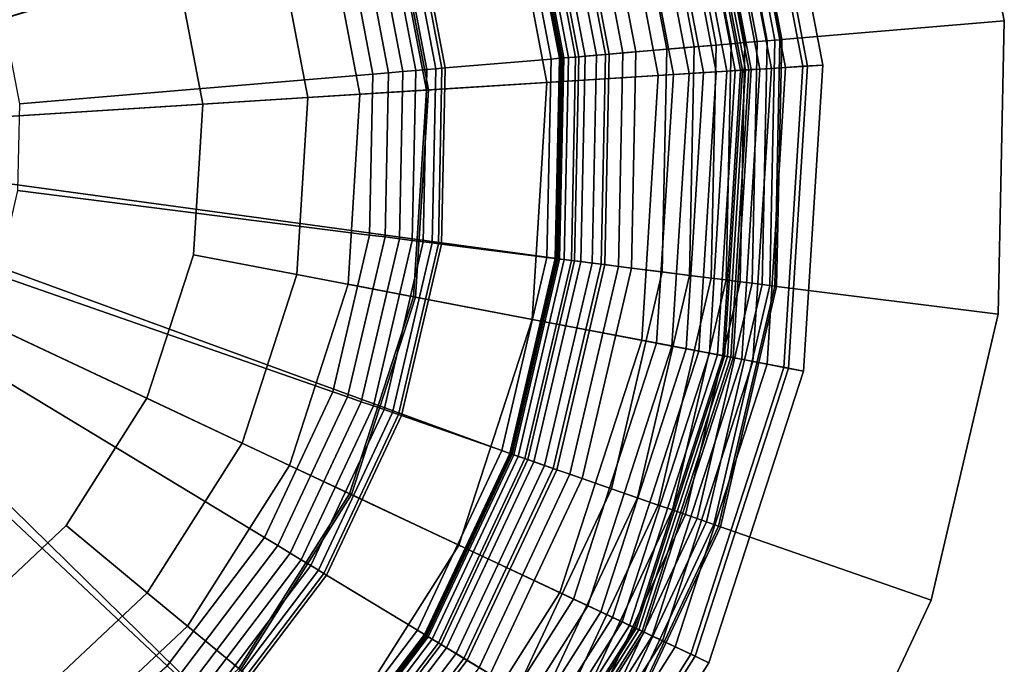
# Model space of a CAD drawing. Extents: x -43.1 to 43.1, y -41.3 to 41.3.
# Tile 634 of 656: x 26.9 to 27.9, y 20 to 20.6. Entities that reach past the tile are written whole.
import ezdxf

# ---------------------------------------------------------------- set-up
doc = ezdxf.new("R2010")
doc.units = 0
for name, color, linetype in [('LAMP', 7, 'CONTINUOUS'), ('LAMP_SUPPORT', 18, 'CONTINUOUS'), ('METAL_BASE', 254, 'CONTINUOUS')]:
    doc.layers.add(name, color=color, linetype=linetype)

msp = doc.modelspace()

# ---------------------------------------------------------------- linework, layer by layer
at = {"layer": 'LAMP'}
for points in [[(26.8422, 21.1687, 22.1433), (26.6657, 21.2386, 22.1433), (26.4775, 20.5049, 22.1433), (26.9958, 21.0572, 22.1433)], [(26.9958, 21.0572, 22.1433), (26.4775, 20.5049, 22.1433), (27.1169, 20.9109, 22.1433)], [(26.8882, 20.9425, 25.2735), (26.9842, 20.8266, 25.2735), (26.4775, 20.5049, 25.2735)], [(27.1978, 20.7392, 22.1433), (27.1169, 20.9109, 22.1433), (26.4775, 20.5049, 22.1433), (27.2334, 20.5527, 22.1433)], [(27.6234, 20.8776, 24.7579), (27.6801, 20.5809, 24.7579), (27.6216, 20.5772, 24.8806), (27.5676, 20.8594, 24.8806)], [(27.6025, 20.8708, 24.0998), (27.6582, 20.5795, 24.0998), (27.6753, 20.5806, 24.3843), (27.6188, 20.8761, 24.3843)], [(27.6188, 20.8761, 24.3843), (27.6753, 20.5806, 24.3843), (27.6953, 20.5819, 24.6401), (27.6379, 20.8823, 24.6401)], [(27.6379, 20.8823, 24.6401), (27.6953, 20.5819, 24.6401), (27.6801, 20.5809, 24.7579), (27.6234, 20.8776, 24.7579)], [(27.5781, 20.8629, 23.4966), (27.6326, 20.5779, 23.4966), (27.644, 20.5786, 23.7996), (27.589, 20.8664, 23.7996)], [(27.589, 20.8664, 23.7996), (27.644, 20.5786, 23.7996), (27.6582, 20.5795, 24.0998), (27.6025, 20.8708, 24.0998)], [(27.5676, 20.8594, 24.8806), (27.6216, 20.5772, 24.8806), (27.5311, 20.5715, 24.9998), (27.4815, 20.8314, 24.9998)], [(27.5468, 20.8527, 22.6586), (27.5997, 20.5758, 22.6586), (27.6079, 20.5763, 22.6707), (27.5546, 20.8552, 22.6707)], [(27.5546, 20.8552, 22.6707), (27.6079, 20.5763, 22.6707), (27.6132, 20.5767, 22.6845), (27.5597, 20.8568, 22.6845)], [(27.5597, 20.8568, 22.6845), (27.6132, 20.5767, 22.6845), (27.6151, 20.5768, 22.6997), (27.5615, 20.8574, 22.6997)], [(27.5615, 20.8574, 22.6997), (27.6151, 20.5768, 22.6997), (27.6182, 20.577, 22.9337), (27.5644, 20.8584, 22.9337)], [(27.5644, 20.8584, 22.9337), (27.6182, 20.577, 22.9337), (27.624, 20.5774, 23.2036), (27.5699, 20.8602, 23.2036)], [(27.5699, 20.8602, 23.2036), (27.624, 20.5774, 23.2036), (27.6326, 20.5779, 23.4966), (27.5781, 20.8629, 23.4966)], [(27.5107, 20.8409, 22.6365), (27.5618, 20.5734, 22.6365), (27.5762, 20.5743, 22.6411), (27.5244, 20.8454, 22.6411)], [(27.5244, 20.8454, 22.6411), (27.5762, 20.5743, 22.6411), (27.589, 20.5751, 22.6486), (27.5366, 20.8494, 22.6486)], [(27.5366, 20.8494, 22.6486), (27.589, 20.5751, 22.6486), (27.5997, 20.5758, 22.6586), (27.5468, 20.8527, 22.6586)], [(27.263, 20.7604, 22.6428), (27.3018, 20.557, 22.6428), (27.5462, 20.5724, 22.6352), (27.4959, 20.8361, 22.6352)], [(27.4959, 20.8361, 22.6352), (27.5462, 20.5724, 22.6352), (27.5618, 20.5734, 22.6365), (27.5107, 20.8409, 22.6365)], [(27.0483, 20.6905, 25.2735), (27.0765, 20.5428, 25.2735), (26.4775, 20.5049, 25.2735), (26.9842, 20.8266, 25.2735)], [(27.4815, 20.8314, 24.9998), (27.5311, 20.5715, 24.9998), (27.42, 20.5645, 25.107), (27.3756, 20.797, 25.107)], [(27.3756, 20.797, 25.107), (27.42, 20.5645, 25.107), (27.2997, 20.5569, 25.1939), (27.2609, 20.7597, 25.1939)], [(27.2609, 20.7597, 25.1939), (27.2997, 20.5569, 25.1939), (27.1814, 20.5494, 25.2522), (27.1482, 20.723, 25.2522)], [(27.1978, 20.7392, 22.1433), (27.2334, 20.5527, 22.1433), (27.3018, 20.557, 22.6428), (27.263, 20.7604, 22.6428)], [(27.1482, 20.723, 25.2522), (27.1814, 20.5494, 25.2522), (27.0765, 20.5428, 25.2735), (27.0483, 20.6905, 25.2735)], [(27.6801, 20.5809, 24.7579), (27.6612, 20.2794, 24.7579), (27.6036, 20.2904, 24.8806), (27.6216, 20.5772, 24.8806)], [(27.644, 20.5786, 23.7996), (27.6256, 20.2862, 23.7996), (27.6397, 20.2835, 24.0998), (27.6582, 20.5795, 24.0998)], [(27.6582, 20.5795, 24.0998), (27.6397, 20.2835, 24.0998), (27.6565, 20.2803, 24.3843), (27.6753, 20.5806, 24.3843)], [(27.6753, 20.5806, 24.3843), (27.6565, 20.2803, 24.3843), (27.6762, 20.2766, 24.6401), (27.6953, 20.5819, 24.6401)], [(27.6953, 20.5819, 24.6401), (27.6762, 20.2766, 24.6401), (27.6612, 20.2794, 24.7579), (27.6801, 20.5809, 24.7579)], [(27.3018, 20.557, 22.6428), (27.2889, 20.3504, 22.6428), (27.5295, 20.3045, 22.6352), (27.5462, 20.5724, 22.6352)], [(27.5311, 20.5715, 24.9998), (27.5146, 20.3074, 24.9998), (27.4052, 20.3282, 25.107), (27.42, 20.5645, 25.107)], [(27.6216, 20.5772, 24.8806), (27.6036, 20.2904, 24.8806), (27.5146, 20.3074, 24.9998), (27.5311, 20.5715, 24.9998)], [(27.5462, 20.5724, 22.6352), (27.5295, 20.3045, 22.6352), (27.5448, 20.3016, 22.6365), (27.5618, 20.5734, 22.6365)], [(27.5618, 20.5734, 22.6365), (27.5448, 20.3016, 22.6365), (27.559, 20.2989, 22.6411), (27.5762, 20.5743, 22.6411)], [(27.5762, 20.5743, 22.6411), (27.559, 20.2989, 22.6411), (27.5715, 20.2965, 22.6486), (27.589, 20.5751, 22.6486)], [(27.589, 20.5751, 22.6486), (27.5715, 20.2965, 22.6486), (27.5821, 20.2945, 22.6586), (27.5997, 20.5758, 22.6586)], [(27.5997, 20.5758, 22.6586), (27.5821, 20.2945, 22.6586), (27.5901, 20.293, 22.6707), (27.6079, 20.5763, 22.6707)], [(27.6079, 20.5763, 22.6707), (27.5901, 20.293, 22.6707), (27.5954, 20.292, 22.6845), (27.6132, 20.5767, 22.6845)], [(27.6132, 20.5767, 22.6845), (27.5954, 20.292, 22.6845), (27.5973, 20.2916, 22.6997), (27.6151, 20.5768, 22.6997)], [(27.6151, 20.5768, 22.6997), (27.5973, 20.2916, 22.6997), (27.6003, 20.2911, 22.9337), (27.6182, 20.577, 22.9337)], [(27.6182, 20.577, 22.9337), (27.6003, 20.2911, 22.9337), (27.606, 20.29, 23.2036), (27.624, 20.5774, 23.2036)], [(27.624, 20.5774, 23.2036), (27.606, 20.29, 23.2036), (27.6144, 20.2884, 23.4966), (27.6326, 20.5779, 23.4966)], [(27.6326, 20.5779, 23.4966), (27.6144, 20.2884, 23.4966), (27.6256, 20.2862, 23.7996), (27.644, 20.5786, 23.7996)], [(27.42, 20.5645, 25.107), (27.4052, 20.3282, 25.107), (27.2868, 20.3508, 25.1939), (27.2997, 20.5569, 25.1939)], [(27.2216, 20.3632, 22.1433), (27.2334, 20.5527, 22.1433), (26.4775, 20.5049, 22.1433), (27.1629, 20.1826, 22.1433)], [(27.1814, 20.5494, 25.2522), (27.1704, 20.3729, 25.2522), (27.0671, 20.3926, 25.2735), (27.0765, 20.5428, 25.2735)], [(27.2997, 20.5569, 25.1939), (27.2868, 20.3508, 25.1939), (27.1704, 20.3729, 25.2522), (27.1814, 20.5494, 25.2522)], [(27.2334, 20.5527, 22.1433), (27.2216, 20.3632, 22.1433), (27.2889, 20.3504, 22.6428), (27.3018, 20.557, 22.6428)], [(27.0671, 20.3926, 25.2735), (27.0207, 20.2495, 25.2735), (26.4775, 20.5049, 25.2735), (27.0765, 20.5428, 25.2735)], [(26.7565, 19.8007, 22.1433), (26.9229, 19.8923, 22.1433), (26.4775, 20.5049, 22.1433), (26.5727, 19.7535, 22.1433)], [(26.9401, 20.1225, 25.2735), (26.8304, 20.0194, 25.2735), (26.4775, 20.5049, 25.2735), (27.0207, 20.2495, 25.2735)], [(27.0613, 20.0223, 22.1433), (27.1629, 20.1826, 22.1433), (26.4775, 20.5049, 22.1433), (26.9229, 19.8923, 22.1433)], [(27.1704, 20.3729, 25.2522), (27.1158, 20.2048, 25.2522), (27.0207, 20.2495, 25.2735), (27.0671, 20.3926, 25.2735)], [(27.2868, 20.3508, 25.1939), (27.223, 20.1543, 25.1939), (27.1158, 20.2048, 25.2522), (27.1704, 20.3729, 25.2522)], [(27.2216, 20.3632, 22.1433), (27.1629, 20.1826, 22.1433), (27.225, 20.1534, 22.6428), (27.2889, 20.3504, 22.6428)], [(27.4052, 20.3282, 25.107), (27.3322, 20.103, 25.107), (27.223, 20.1543, 25.1939), (27.2868, 20.3508, 25.1939)], [(27.2889, 20.3504, 22.6428), (27.225, 20.1534, 22.6428), (27.4466, 20.0492, 22.6352), (27.5295, 20.3045, 22.6352)], [(27.5146, 20.3074, 24.9998), (27.4329, 20.0557, 24.9998), (27.3322, 20.103, 25.107), (27.4052, 20.3282, 25.107)], [(27.6036, 20.2904, 24.8806), (27.5149, 20.0171, 24.8806), (27.4329, 20.0557, 24.9998), (27.5146, 20.3074, 24.9998)], [(27.5295, 20.3045, 22.6352), (27.4466, 20.0492, 22.6352), (27.4607, 20.0426, 22.6365), (27.5448, 20.3016, 22.6365)], [(27.5448, 20.3016, 22.6365), (27.4607, 20.0426, 22.6365), (27.4738, 20.0364, 22.6411), (27.559, 20.2989, 22.6411)], [(27.559, 20.2989, 22.6411), (27.4738, 20.0364, 22.6411), (27.4853, 20.031, 22.6486), (27.5715, 20.2965, 22.6486)], [(27.5715, 20.2965, 22.6486), (27.4853, 20.031, 22.6486), (27.495, 20.0264, 22.6586), (27.5821, 20.2945, 22.6586)], [(27.5821, 20.2945, 22.6586), (27.495, 20.0264, 22.6586), (27.5025, 20.0229, 22.6707), (27.5901, 20.293, 22.6707)], [(27.5901, 20.293, 22.6707), (27.5025, 20.0229, 22.6707), (27.5073, 20.0207, 22.6845), (27.5954, 20.292, 22.6845)], [(27.5954, 20.292, 22.6845), (27.5073, 20.0207, 22.6845), (27.509, 20.0199, 22.6997), (27.5973, 20.2916, 22.6997)], [(27.5973, 20.2916, 22.6997), (27.509, 20.0199, 22.6997), (27.5118, 20.0185, 22.9337), (27.6003, 20.2911, 22.9337)], [(27.6003, 20.2911, 22.9337), (27.5118, 20.0185, 22.9337), (27.5171, 20.0161, 23.2036), (27.606, 20.29, 23.2036)], [(27.6612, 20.2794, 24.7579), (27.5679, 19.9922, 24.7579), (27.5149, 20.0171, 24.8806), (27.6036, 20.2904, 24.8806)], [(27.606, 20.29, 23.2036), (27.5171, 20.0161, 23.2036), (27.5249, 20.0124, 23.4966), (27.6144, 20.2884, 23.4966)], [(27.6144, 20.2884, 23.4966), (27.5249, 20.0124, 23.4966), (27.5352, 20.0076, 23.7996), (27.6256, 20.2862, 23.7996)], [(27.6256, 20.2862, 23.7996), (27.5352, 20.0076, 23.7996), (27.5481, 20.0015, 24.0998), (27.6397, 20.2835, 24.0998)], [(27.6397, 20.2835, 24.0998), (27.5481, 20.0015, 24.0998), (27.5636, 19.9942, 24.3843), (27.6565, 20.2803, 24.3843)], [(27.6565, 20.2803, 24.3843), (27.5636, 19.9942, 24.3843), (27.5817, 19.9857, 24.6401), (27.6762, 20.2766, 24.6401)], [(27.6762, 20.2766, 24.6401), (27.5817, 19.9857, 24.6401), (27.5679, 19.9922, 24.7579), (27.6612, 20.2794, 24.7579)], [(27.1158, 20.2048, 25.2522), (27.0211, 20.0555, 25.2522), (26.9401, 20.1225, 25.2735), (27.0207, 20.2495, 25.2735)], [(27.223, 20.1543, 25.1939), (27.1124, 19.98, 25.1939), (27.0211, 20.0555, 25.2522), (27.1158, 20.2048, 25.2522)], [(27.1629, 20.1826, 22.1433), (27.0613, 20.0223, 22.1433), (27.1141, 19.9786, 22.6428), (27.225, 20.1534, 22.6428)], [(27.3322, 20.103, 25.107), (27.2054, 19.9031, 25.107), (27.1124, 19.98, 25.1939), (27.223, 20.1543, 25.1939)], [(27.225, 20.1534, 22.6428), (27.1141, 19.9786, 22.6428), (27.3028, 19.8226, 22.6352), (27.4466, 20.0492, 22.6352)], [(27.0211, 20.0555, 25.2522), (26.8922, 19.9344, 25.2522), (26.8304, 20.0194, 25.2735), (26.9401, 20.1225, 25.2735)], [(27.4329, 20.0557, 24.9998), (27.2911, 19.8322, 24.9998), (27.2054, 19.9031, 25.107), (27.3322, 20.103, 25.107)], [(27.1124, 19.98, 25.1939), (26.9619, 19.8386, 25.1939), (26.8922, 19.9344, 25.2522), (27.0211, 20.0555, 25.2522)], [(27.5149, 20.0171, 24.8806), (27.361, 19.7744, 24.8806), (27.2911, 19.8322, 24.9998), (27.4329, 20.0557, 24.9998)], [(27.4466, 20.0492, 22.6352), (27.3028, 19.8226, 22.6352), (27.3149, 19.8126, 22.6365), (27.4607, 20.0426, 22.6365)], [(27.4607, 20.0426, 22.6365), (27.3149, 19.8126, 22.6365), (27.326, 19.8034, 22.6411), (27.4738, 20.0364, 22.6411)], [(27.4738, 20.0364, 22.6411), (27.326, 19.8034, 22.6411), (27.3358, 19.7952, 22.6486), (27.4853, 20.031, 22.6486)], [(27.4853, 20.031, 22.6486), (27.3358, 19.7952, 22.6486), (27.3441, 19.7884, 22.6586), (27.495, 20.0264, 22.6586)], [(27.0613, 20.0223, 22.1433), (26.9229, 19.8923, 22.1433), (26.9632, 19.8368, 22.6428), (27.1141, 19.9786, 22.6428)], [(27.495, 20.0264, 22.6586), (27.3441, 19.7884, 22.6586), (27.3504, 19.7832, 22.6707), (27.5025, 20.0229, 22.6707)], [(27.5025, 20.0229, 22.6707), (27.3504, 19.7832, 22.6707), (27.3545, 19.7798, 22.6845), (27.5073, 20.0207, 22.6845)], [(27.5073, 20.0207, 22.6845), (27.3545, 19.7798, 22.6845), (27.356, 19.7786, 22.6997), (27.509, 20.0199, 22.6997)], [(27.509, 20.0199, 22.6997), (27.356, 19.7786, 22.6997), (27.3584, 19.7766, 22.9337), (27.5118, 20.0185, 22.9337)], [(27.5118, 20.0185, 22.9337), (27.3584, 19.7766, 22.9337), (27.3629, 19.7729, 23.2036), (27.5171, 20.0161, 23.2036)], [(27.5679, 19.9922, 24.7579), (27.4062, 19.7371, 24.7579), (27.361, 19.7744, 24.8806), (27.5149, 20.0171, 24.8806)], [(27.5171, 20.0161, 23.2036), (27.3629, 19.7729, 23.2036), (27.3695, 19.7674, 23.4966), (27.5249, 20.0124, 23.4966)], [(27.5249, 20.0124, 23.4966), (27.3695, 19.7674, 23.4966), (27.3783, 19.7601, 23.7996), (27.5352, 20.0076, 23.7996)], [(27.5352, 20.0076, 23.7996), (27.3783, 19.7601, 23.7996), (27.3893, 19.7511, 24.0998), (27.5481, 20.0015, 24.0998)], [(27.5481, 20.0015, 24.0998), (27.3893, 19.7511, 24.0998), (27.4025, 19.7401, 24.3843), (27.5636, 19.9942, 24.3843)], [(27.5636, 19.9942, 24.3843), (27.4025, 19.7401, 24.3843), (27.4179, 19.7274, 24.6401), (27.5817, 19.9857, 24.6401)], [(27.5817, 19.9857, 24.6401), (27.4179, 19.7274, 24.6401), (27.4062, 19.7371, 24.7579), (27.5679, 19.9922, 24.7579)]]:
    msp.add_3dface(points, dxfattribs=at)
at = {"layer": 'LAMP_SUPPORT'}
for points in [[(26.4862, 20.5317, 21.5662), (26.8876, 21.3736, 21.5662), (27.0586, 21.2701, 21.5662)], [(26.4862, 20.5317, 21.5662), (27.0586, 21.2701, 21.5662), (27.2044, 21.1334, 21.5662), (27.3185, 20.9693, 21.5662)], [(26.5037, 20.5153, 21.5662), (26.4862, 20.5317, 21.5662), (27.3185, 20.9693, 21.5662), (27.396, 20.785, 21.5662)], [(27.6399, 20.6061, 18.9601), (27.5943, 20.8449, 18.9601), (27.5845, 20.842, 18.9499), (27.6298, 20.6052, 18.9499)], [(27.6298, 20.6052, 22.5162), (27.5845, 20.842, 22.5162), (27.5943, 20.8449, 22.5061), (27.6399, 20.6061, 22.5061)], [(27.6476, 20.6067, 18.9723), (27.6017, 20.8472, 18.9723), (27.5943, 20.8449, 18.9601), (27.6399, 20.6061, 18.9601)], [(27.6399, 20.6061, 22.5061), (27.5943, 20.8449, 22.5061), (27.6017, 20.8472, 22.4939), (27.6476, 20.6067, 22.4939)], [(27.6526, 20.6071, 18.9861), (27.6064, 20.8486, 18.9861), (27.6017, 20.8472, 18.9723), (27.6476, 20.6067, 18.9723)], [(27.6476, 20.6067, 22.4939), (27.6017, 20.8472, 22.4939), (27.6064, 20.8486, 22.48), (27.6526, 20.6071, 22.48)], [(27.6543, 20.6073, 19.0011), (27.6081, 20.8491, 19.0011), (27.6064, 20.8486, 18.9861), (27.6526, 20.6071, 18.9861)], [(27.6526, 20.6071, 22.48), (27.6064, 20.8486, 22.48), (27.6081, 20.8491, 22.465), (27.6543, 20.6073, 22.465)], [(27.6543, 20.6073, 22.465), (27.6081, 20.8491, 22.465), (27.6081, 20.8491, 19.0011), (27.6543, 20.6073, 19.0011)], [(27.6038, 20.603, 18.9372), (27.5596, 20.8345, 18.9372), (27.5452, 20.8301, 18.9354), (27.5888, 20.6018, 18.9354)], [(27.5888, 20.6018, 22.5307), (27.5452, 20.8301, 22.5307), (27.5596, 20.8345, 22.5289), (27.6038, 20.603, 22.5289)], [(27.6176, 20.6042, 18.9421), (27.5729, 20.8385, 18.9421), (27.5596, 20.8345, 18.9372), (27.6038, 20.603, 18.9372)], [(27.6038, 20.603, 22.5289), (27.5596, 20.8345, 22.5289), (27.5729, 20.8385, 22.524), (27.6176, 20.6042, 22.524)], [(27.6298, 20.6052, 18.9499), (27.5845, 20.842, 18.9499), (27.5729, 20.8385, 18.9421), (27.6176, 20.6042, 18.9421)], [(27.6176, 20.6042, 22.524), (27.5729, 20.8385, 22.524), (27.5845, 20.842, 22.5162), (27.6298, 20.6052, 22.5162)], [(27.4959, 20.5939, 22.5307), (27.456, 20.8031, 22.5307), (27.5452, 20.8301, 22.5307), (27.5888, 20.6018, 22.5307)], [(27.5888, 20.6018, 18.9354), (27.5452, 20.8301, 18.9354), (27.5242, 20.8238, 18.9338), (27.567, 20.5999, 18.9338)], [(27.5395, 20.5976, 18.929), (27.4979, 20.8158, 18.929), (27.4683, 20.8069, 18.9214), (27.5088, 20.595, 18.9214)], [(27.567, 20.5999, 18.9338), (27.5242, 20.8238, 18.9338), (27.4979, 20.8158, 18.929), (27.5395, 20.5976, 18.929)], [(27.5088, 20.595, 18.9214), (27.4683, 20.8069, 18.9214), (27.4391, 20.798, 18.9114), (27.4783, 20.5925, 18.9114)], [(27.4783, 20.5925, 18.9114), (27.4391, 20.798, 18.9114), (27.4135, 20.7903, 18.8993), (27.4517, 20.5902, 18.8993)], [(27.458, 20.5907, 22.5173), (27.4195, 20.7921, 22.5173), (27.4303, 20.7954, 22.5245), (27.4693, 20.5917, 22.5245)], [(27.4693, 20.5917, 22.5245), (27.4303, 20.7954, 22.5245), (27.4426, 20.7991, 22.5291), (27.482, 20.5928, 22.5291)], [(27.482, 20.5928, 22.5291), (27.4426, 20.7991, 22.5291), (27.456, 20.8031, 22.5307), (27.4959, 20.5939, 22.5307)], [(27.4517, 20.5902, 18.8993), (27.4135, 20.7903, 18.8993), (27.395, 20.7847, 18.8854), (27.4324, 20.5886, 18.8854)], [(27.4335, 20.5887, 21.5662), (27.396, 20.785, 21.5662), (27.3976, 20.7855, 22.4698), (27.4352, 20.5888, 22.4698)], [(27.4352, 20.5888, 22.4698), (27.3976, 20.7855, 22.4698), (27.3992, 20.786, 22.4838), (27.4368, 20.589, 22.4838)], [(27.4368, 20.589, 22.4838), (27.3992, 20.786, 22.4838), (27.4036, 20.7873, 22.4966), (27.4414, 20.5893, 22.4966)], [(27.4414, 20.5893, 22.4966), (27.4036, 20.7873, 22.4966), (27.4105, 20.7894, 22.5079), (27.4486, 20.5899, 22.5079)], [(27.4486, 20.5899, 22.5079), (27.4105, 20.7894, 22.5079), (27.4195, 20.7921, 22.5173), (27.458, 20.5907, 22.5173)], [(26.5037, 20.5153, 21.5662), (27.396, 20.785, 21.5662), (27.4335, 20.5887, 21.5662), (27.4294, 20.3889, 21.5662)], [(27.4241, 20.5879, 18.8701), (27.387, 20.7823, 18.8701), (27.2855, 20.7516, 17.848), (27.3185, 20.579, 17.848)], [(27.4324, 20.5886, 18.8854), (27.395, 20.7847, 18.8854), (27.387, 20.7823, 18.8701), (27.4241, 20.5879, 18.8701)], [(27.3002, 20.5774, 17.8067), (27.2679, 20.7463, 17.8067), (27.2573, 20.7431, 17.7967), (27.2891, 20.5765, 17.7967)], [(27.309, 20.5782, 17.8188), (27.2764, 20.7489, 17.8188), (27.2679, 20.7463, 17.8067), (27.3002, 20.5774, 17.8067)], [(27.3152, 20.5787, 17.8327), (27.2824, 20.7507, 17.8327), (27.2764, 20.7489, 17.8188), (27.309, 20.5782, 17.8188)], [(27.3185, 20.579, 17.848), (27.2855, 20.7516, 17.848), (27.2824, 20.7507, 17.8327), (27.3152, 20.5787, 17.8327)], [(27.2762, 20.5754, 17.7891), (27.2449, 20.7393, 17.7891), (27.2311, 20.7352, 17.7843), (27.2618, 20.5742, 17.7843)], [(27.2891, 20.5765, 17.7967), (27.2573, 20.7431, 17.7967), (27.2449, 20.7393, 17.7891), (27.2762, 20.5754, 17.7891)], [(27.2463, 20.5729, 17.7827), (27.2162, 20.7307, 17.7827), (26.8772, 20.6282, 17.7827), (26.8934, 20.5432, 17.7827)], [(27.2618, 20.5742, 17.7843), (27.2311, 20.7352, 17.7843), (27.2162, 20.7307, 17.7827), (27.2463, 20.5729, 17.7827)], [(27.4915, 20.381, 22.5307), (27.4959, 20.5939, 22.5307), (27.5888, 20.6018, 22.5307), (27.584, 20.3694, 22.5307)], [(27.5623, 20.3721, 18.9338), (27.567, 20.5999, 18.9338), (27.5395, 20.5976, 18.929), (27.535, 20.3755, 18.929)], [(27.584, 20.3694, 18.9354), (27.5888, 20.6018, 18.9354), (27.567, 20.5999, 18.9338), (27.5623, 20.3721, 18.9338)], [(27.599, 20.3675, 18.9372), (27.6038, 20.603, 18.9372), (27.5888, 20.6018, 18.9354), (27.584, 20.3694, 18.9354)], [(27.584, 20.3694, 22.5307), (27.5888, 20.6018, 22.5307), (27.6038, 20.603, 22.5289), (27.599, 20.3675, 22.5289)], [(27.6127, 20.3657, 18.9421), (27.6176, 20.6042, 18.9421), (27.6038, 20.603, 18.9372), (27.599, 20.3675, 18.9372)], [(27.599, 20.3675, 22.5289), (27.6038, 20.603, 22.5289), (27.6176, 20.6042, 22.524), (27.6127, 20.3657, 22.524)], [(27.6248, 20.3642, 18.9499), (27.6298, 20.6052, 18.9499), (27.6176, 20.6042, 18.9421), (27.6127, 20.3657, 18.9421)], [(27.6127, 20.3657, 22.524), (27.6176, 20.6042, 22.524), (27.6298, 20.6052, 22.5162), (27.6248, 20.3642, 22.5162)], [(27.6349, 20.3629, 18.9601), (27.6399, 20.6061, 18.9601), (27.6298, 20.6052, 18.9499), (27.6248, 20.3642, 18.9499)], [(27.6248, 20.3642, 22.5162), (27.6298, 20.6052, 22.5162), (27.6399, 20.6061, 22.5061), (27.6349, 20.3629, 22.5061)], [(27.6426, 20.362, 18.9723), (27.6476, 20.6067, 18.9723), (27.6399, 20.6061, 18.9601), (27.6349, 20.3629, 18.9601)], [(27.6349, 20.3629, 22.5061), (27.6399, 20.6061, 22.5061), (27.6476, 20.6067, 22.4939), (27.6426, 20.362, 22.4939)], [(27.6475, 20.3614, 18.9861), (27.6526, 20.6071, 18.9861), (27.6476, 20.6067, 18.9723), (27.6426, 20.362, 18.9723)], [(27.6426, 20.362, 22.4939), (27.6476, 20.6067, 22.4939), (27.6526, 20.6071, 22.48), (27.6475, 20.3614, 22.48)], [(27.6492, 20.3611, 19.0011), (27.6543, 20.6073, 19.0011), (27.6526, 20.6071, 18.9861), (27.6475, 20.3614, 18.9861)], [(27.6475, 20.3614, 22.48), (27.6526, 20.6071, 22.48), (27.6543, 20.6073, 22.465), (27.6492, 20.3611, 22.465)], [(27.6492, 20.3611, 22.465), (27.6543, 20.6073, 22.465), (27.6543, 20.6073, 19.0011), (27.6492, 20.3611, 19.0011)], [(27.4475, 20.3866, 18.8993), (27.4517, 20.5902, 18.8993), (27.4324, 20.5886, 18.8854), (27.4283, 20.389, 18.8854)], [(27.4294, 20.3889, 21.5662), (27.4335, 20.5887, 21.5662), (27.4352, 20.5888, 22.4698), (27.431, 20.3886, 22.4698)], [(27.431, 20.3886, 22.4698), (27.4352, 20.5888, 22.4698), (27.4368, 20.589, 22.4838), (27.4327, 20.3884, 22.4838)], [(27.4327, 20.3884, 22.4838), (27.4368, 20.589, 22.4838), (27.4414, 20.5893, 22.4966), (27.4372, 20.3879, 22.4966)], [(27.4372, 20.3879, 22.4966), (27.4414, 20.5893, 22.4966), (27.4486, 20.5899, 22.5079), (27.4444, 20.387, 22.5079)], [(27.4444, 20.387, 22.5079), (27.4486, 20.5899, 22.5079), (27.458, 20.5907, 22.5173), (27.4537, 20.3858, 22.5173)], [(27.474, 20.3832, 18.9114), (27.4783, 20.5925, 18.9114), (27.4517, 20.5902, 18.8993), (27.4475, 20.3866, 18.8993)], [(27.4537, 20.3858, 22.5173), (27.458, 20.5907, 22.5173), (27.4693, 20.5917, 22.5245), (27.465, 20.3844, 22.5245)], [(27.465, 20.3844, 22.5245), (27.4693, 20.5917, 22.5245), (27.482, 20.5928, 22.5291), (27.4777, 20.3828, 22.5291)], [(27.5044, 20.3794, 18.9214), (27.5088, 20.595, 18.9214), (27.4783, 20.5925, 18.9114), (27.474, 20.3832, 18.9114)], [(27.4777, 20.3828, 22.5291), (27.482, 20.5928, 22.5291), (27.4959, 20.5939, 22.5307), (27.4915, 20.381, 22.5307)], [(27.535, 20.3755, 18.929), (27.5395, 20.5976, 18.929), (27.5088, 20.595, 18.9214), (27.5044, 20.3794, 18.9214)], [(27.3149, 20.4033, 17.848), (27.3185, 20.579, 17.848), (27.3152, 20.5787, 17.8327), (27.3116, 20.4037, 17.8327)], [(27.42, 20.39, 18.8701), (27.4241, 20.5879, 18.8701), (27.3185, 20.579, 17.848), (27.3149, 20.4033, 17.848)], [(27.4283, 20.389, 18.8854), (27.4324, 20.5886, 18.8854), (27.4241, 20.5879, 18.8701), (27.42, 20.39, 18.8701)], [(27.243, 20.4123, 17.7827), (27.2463, 20.5729, 17.7827), (26.8934, 20.5432, 17.7827), (26.8916, 20.4566, 17.7827)], [(27.2584, 20.4104, 17.7843), (27.2618, 20.5742, 17.7843), (27.2463, 20.5729, 17.7827), (27.243, 20.4123, 17.7827)], [(27.2727, 20.4086, 17.7891), (27.2762, 20.5754, 17.7891), (27.2618, 20.5742, 17.7843), (27.2584, 20.4104, 17.7843)], [(27.2856, 20.407, 17.7967), (27.2891, 20.5765, 17.7967), (27.2762, 20.5754, 17.7891), (27.2727, 20.4086, 17.7891)], [(27.2966, 20.4056, 17.8067), (27.3002, 20.5774, 17.8067), (27.2891, 20.5765, 17.7967), (27.2856, 20.407, 17.7967)], [(27.3054, 20.4045, 17.8188), (27.309, 20.5782, 17.8188), (27.3002, 20.5774, 17.8067), (27.2966, 20.4056, 17.8067)], [(27.3116, 20.4037, 17.8327), (27.3152, 20.5787, 17.8327), (27.309, 20.5782, 17.8188), (27.3054, 20.4045, 17.8188)], [(26.4982, 20.4921, 21.5662), (26.5037, 20.5153, 21.5662), (27.178, 19.8541, 21.5662), (27.0267, 19.7235, 21.5662)], [(26.5037, 20.5153, 21.5662), (27.3838, 20.1942, 21.5662), (27.2988, 20.0134, 21.5662), (27.178, 19.8541, 21.5662)], [(26.5037, 20.5153, 21.5662), (27.4294, 20.3889, 21.5662), (27.3838, 20.1942, 21.5662)], [(26.4982, 20.4921, 21.5662), (27.0267, 19.7235, 21.5662), (26.8516, 19.6271, 21.5662)], [(27.2064, 20.256, 17.7827), (27.243, 20.4123, 17.7827), (26.8916, 20.4566, 17.7827), (26.8719, 20.3723, 17.7827)], [(27.221, 20.2509, 17.7843), (27.2584, 20.4104, 17.7843), (27.243, 20.4123, 17.7827), (27.2064, 20.256, 17.7827)], [(27.2347, 20.2461, 17.7891), (27.2727, 20.4086, 17.7891), (27.2584, 20.4104, 17.7843), (27.221, 20.2509, 17.7843)], [(27.2469, 20.2419, 17.7967), (27.2856, 20.407, 17.7967), (27.2727, 20.4086, 17.7891), (27.2347, 20.2461, 17.7891)], [(27.2574, 20.2382, 17.8067), (27.2966, 20.4056, 17.8067), (27.2856, 20.407, 17.7967), (27.2469, 20.2419, 17.7967)], [(27.2658, 20.2353, 17.8188), (27.3054, 20.4045, 17.8188), (27.2966, 20.4056, 17.8067), (27.2574, 20.2382, 17.8067)], [(27.2717, 20.2332, 17.8327), (27.3116, 20.4037, 17.8327), (27.3054, 20.4045, 17.8188), (27.2658, 20.2353, 17.8188)], [(27.2748, 20.2322, 17.848), (27.3149, 20.4033, 17.848), (27.3116, 20.4037, 17.8327), (27.2717, 20.2332, 17.8327)], [(27.3749, 20.1973, 18.8701), (27.42, 20.39, 18.8701), (27.3149, 20.4033, 17.848), (27.2748, 20.2322, 17.848)], [(27.3828, 20.1946, 18.8854), (27.4283, 20.389, 18.8854), (27.42, 20.39, 18.8701), (27.3749, 20.1973, 18.8701)], [(27.401, 20.1883, 18.8993), (27.4475, 20.3866, 18.8993), (27.4283, 20.389, 18.8854), (27.3828, 20.1946, 18.8854)], [(27.3838, 20.1942, 21.5662), (27.4294, 20.3889, 21.5662), (27.431, 20.3886, 22.4698), (27.3854, 20.1937, 22.4698)], [(27.3854, 20.1937, 22.4698), (27.431, 20.3886, 22.4698), (27.4327, 20.3884, 22.4838), (27.3869, 20.1932, 22.4838)], [(27.3869, 20.1932, 22.4838), (27.4327, 20.3884, 22.4838), (27.4372, 20.3879, 22.4966), (27.3913, 20.1916, 22.4966)], [(27.3913, 20.1916, 22.4966), (27.4372, 20.3879, 22.4966), (27.4444, 20.387, 22.5079), (27.3981, 20.1893, 22.5079)], [(27.3981, 20.1893, 22.5079), (27.4444, 20.387, 22.5079), (27.4537, 20.3858, 22.5173), (27.407, 20.1862, 22.5173)], [(27.4263, 20.1795, 18.9114), (27.474, 20.3832, 18.9114), (27.4475, 20.3866, 18.8993), (27.401, 20.1883, 18.8993)], [(27.407, 20.1862, 22.5173), (27.4537, 20.3858, 22.5173), (27.465, 20.3844, 22.5245), (27.4177, 20.1825, 22.5245)], [(27.4177, 20.1825, 22.5245), (27.465, 20.3844, 22.5245), (27.4777, 20.3828, 22.5291), (27.4298, 20.1782, 22.5291)], [(27.4552, 20.1694, 18.9214), (27.5044, 20.3794, 18.9214), (27.474, 20.3832, 18.9114), (27.4263, 20.1795, 18.9114)], [(27.4298, 20.1782, 22.5291), (27.4777, 20.3828, 22.5291), (27.4915, 20.381, 22.5307), (27.443, 20.1737, 22.5307)], [(27.443, 20.1737, 22.5307), (27.4915, 20.381, 22.5307), (27.584, 20.3694, 22.5307), (27.531, 20.143, 22.5307)], [(27.4843, 20.1593, 18.929), (27.535, 20.3755, 18.929), (27.5044, 20.3794, 18.9214), (27.4552, 20.1694, 18.9214)], [(27.5103, 20.1502, 18.9338), (27.5623, 20.3721, 18.9338), (27.535, 20.3755, 18.929), (27.4843, 20.1593, 18.929)], [(27.138, 20.1106, 17.7827), (27.2064, 20.256, 17.7827), (26.8719, 20.3723, 17.7827), (26.835, 20.294, 17.7827)], [(27.531, 20.143, 18.9354), (27.584, 20.3694, 18.9354), (27.5623, 20.3721, 18.9338), (27.5103, 20.1502, 18.9338)], [(27.5452, 20.1381, 18.9372), (27.599, 20.3675, 18.9372), (27.584, 20.3694, 18.9354), (27.531, 20.143, 18.9354)], [(27.531, 20.143, 22.5307), (27.584, 20.3694, 22.5307), (27.599, 20.3675, 22.5289), (27.5452, 20.1381, 22.5289)], [(27.5583, 20.1335, 18.9421), (27.6127, 20.3657, 18.9421), (27.599, 20.3675, 18.9372), (27.5452, 20.1381, 18.9372)], [(27.5452, 20.1381, 22.5289), (27.599, 20.3675, 22.5289), (27.6127, 20.3657, 22.524), (27.5583, 20.1335, 22.524)], [(27.5698, 20.1295, 18.9499), (27.6248, 20.3642, 18.9499), (27.6127, 20.3657, 18.9421), (27.5583, 20.1335, 18.9421)], [(27.5583, 20.1335, 22.524), (27.6127, 20.3657, 22.524), (27.6248, 20.3642, 22.5162), (27.5698, 20.1295, 22.5162)], [(27.5794, 20.1262, 18.9601), (27.6349, 20.3629, 18.9601), (27.6248, 20.3642, 18.9499), (27.5698, 20.1295, 18.9499)], [(27.5698, 20.1295, 22.5162), (27.6248, 20.3642, 22.5162), (27.6349, 20.3629, 22.5061), (27.5794, 20.1262, 22.5061)], [(27.5867, 20.1236, 18.9723), (27.6426, 20.362, 18.9723), (27.6349, 20.3629, 18.9601), (27.5794, 20.1262, 18.9601)], [(27.5794, 20.1262, 22.5061), (27.6349, 20.3629, 22.5061), (27.6426, 20.362, 22.4939), (27.5867, 20.1236, 22.4939)], [(27.5914, 20.122, 18.9861), (27.6475, 20.3614, 18.9861), (27.6426, 20.362, 18.9723), (27.5867, 20.1236, 18.9723)], [(27.5867, 20.1236, 22.4939), (27.6426, 20.362, 22.4939), (27.6475, 20.3614, 22.48), (27.5914, 20.122, 22.48)], [(27.5931, 20.1214, 19.0011), (27.6492, 20.3611, 19.0011), (27.6475, 20.3614, 18.9861), (27.5914, 20.122, 18.9861)], [(27.5914, 20.122, 22.48), (27.6475, 20.3614, 22.48), (27.6492, 20.3611, 22.465), (27.5931, 20.1214, 22.465)], [(27.5931, 20.1214, 22.465), (27.6492, 20.3611, 22.465), (27.6492, 20.3611, 19.0011), (27.5931, 20.1214, 19.0011)], [(27.041, 19.9827, 17.7827), (27.138, 20.1106, 17.7827), (26.835, 20.294, 17.7827), (26.7827, 20.225, 17.7827)], [(27.1513, 20.1026, 17.7843), (27.221, 20.2509, 17.7843), (27.2064, 20.256, 17.7827), (27.138, 20.1106, 17.7827)], [(27.1637, 20.0951, 17.7891), (27.2347, 20.2461, 17.7891), (27.221, 20.2509, 17.7843), (27.1513, 20.1026, 17.7843)], [(27.1748, 20.0884, 17.7967), (27.2469, 20.2419, 17.7967), (27.2347, 20.2461, 17.7891), (27.1637, 20.0951, 17.7891)], [(27.1843, 20.0827, 17.8067), (27.2574, 20.2382, 17.8067), (27.2469, 20.2419, 17.7967), (27.1748, 20.0884, 17.7967)], [(27.1919, 20.0781, 17.8188), (27.2658, 20.2353, 17.8188), (27.2574, 20.2382, 17.8067), (27.1843, 20.0827, 17.8067)], [(27.1972, 20.0748, 17.8327), (27.2717, 20.2332, 17.8327), (27.2658, 20.2353, 17.8188), (27.1919, 20.0781, 17.8188)], [(26.9194, 19.8777, 17.7827), (27.041, 19.9827, 17.7827), (26.7827, 20.225, 17.7827), (26.7172, 20.1685, 17.7827)], [(27.2, 20.0731, 17.848), (27.2748, 20.2322, 17.848), (27.2717, 20.2332, 17.8327), (27.1972, 20.0748, 17.8327)], [(27.2907, 20.0182, 18.8701), (27.3749, 20.1973, 18.8701), (27.2748, 20.2322, 17.848), (27.2, 20.0731, 17.848)], [(27.2978, 20.0139, 18.8854), (27.3828, 20.1946, 18.8854), (27.3749, 20.1973, 18.8701), (27.2907, 20.0182, 18.8701)], [(27.3143, 20.0039, 18.8993), (27.401, 20.1883, 18.8993), (27.3828, 20.1946, 18.8854), (27.2978, 20.0139, 18.8854)], [(27.2988, 20.0134, 21.5662), (27.3838, 20.1942, 21.5662), (27.3854, 20.1937, 22.4698), (27.3002, 20.0125, 22.4698)], [(27.3002, 20.0125, 22.4698), (27.3854, 20.1937, 22.4698), (27.3869, 20.1932, 22.4838), (27.3016, 20.0116, 22.4838)], [(27.3016, 20.0116, 22.4838), (27.3869, 20.1932, 22.4838), (27.3913, 20.1916, 22.4966), (27.3055, 20.0093, 22.4966)], [(27.3055, 20.0093, 22.4966), (27.3913, 20.1916, 22.4966), (27.3981, 20.1893, 22.5079), (27.3117, 20.0055, 22.5079)], [(27.3117, 20.0055, 22.5079), (27.3981, 20.1893, 22.5079), (27.407, 20.1862, 22.5173), (27.3198, 20.0006, 22.5173)], [(27.3372, 19.9901, 18.9114), (27.4263, 20.1795, 18.9114), (27.401, 20.1883, 18.8993), (27.3143, 20.0039, 18.8993)], [(27.3198, 20.0006, 22.5173), (27.407, 20.1862, 22.5173), (27.4177, 20.1825, 22.5245), (27.3294, 19.9948, 22.5245)], [(27.3294, 19.9948, 22.5245), (27.4177, 20.1825, 22.5245), (27.4298, 20.1782, 22.5291), (27.3404, 19.9882, 22.5291)], [(27.3634, 19.9742, 18.9214), (27.4552, 20.1694, 18.9214), (27.4263, 20.1795, 18.9114), (27.3372, 19.9901, 18.9114)], [(27.3404, 19.9882, 22.5291), (27.4298, 20.1782, 22.5291), (27.443, 20.1737, 22.5307), (27.3523, 19.9809, 22.5307)], [(26.7787, 19.8003, 17.7827), (26.9194, 19.8777, 17.7827), (26.7172, 20.1685, 17.7827), (26.6414, 20.1267, 17.7827)], [(27.3523, 19.9809, 22.5307), (27.443, 20.1737, 22.5307), (27.531, 20.143, 22.5307), (27.4321, 19.9327, 22.5307)], [(27.3898, 19.9583, 18.929), (27.4843, 20.1593, 18.929), (27.4552, 20.1694, 18.9214), (27.3634, 19.9742, 18.9214)], [(27.4133, 19.944, 18.9338), (27.5103, 20.1502, 18.9338), (27.4843, 20.1593, 18.929), (27.3898, 19.9583, 18.929)], [(27.4321, 19.9327, 18.9354), (27.531, 20.143, 18.9354), (27.5103, 20.1502, 18.9338), (27.4133, 19.944, 18.9338)], [(27.445, 19.9249, 18.9372), (27.5452, 20.1381, 18.9372), (27.531, 20.143, 18.9354), (27.4321, 19.9327, 18.9354)], [(27.4321, 19.9327, 22.5307), (27.531, 20.143, 22.5307), (27.5452, 20.1381, 22.5289), (27.445, 19.9249, 22.5289)], [(27.4568, 19.9177, 18.9421), (27.5583, 20.1335, 18.9421), (27.5452, 20.1381, 18.9372), (27.445, 19.9249, 18.9372)], [(27.445, 19.9249, 22.5289), (27.5452, 20.1381, 22.5289), (27.5583, 20.1335, 22.524), (27.4568, 19.9177, 22.524)], [(27.4672, 19.9114, 18.9499), (27.5698, 20.1295, 18.9499), (27.5583, 20.1335, 18.9421), (27.4568, 19.9177, 18.9421)], [(27.4568, 19.9177, 22.524), (27.5583, 20.1335, 22.524), (27.5698, 20.1295, 22.5162), (27.4672, 19.9114, 22.5162)], [(27.4759, 19.9061, 18.9601), (27.5794, 20.1262, 18.9601), (27.5698, 20.1295, 18.9499), (27.4672, 19.9114, 18.9499)], [(27.4672, 19.9114, 22.5162), (27.5698, 20.1295, 22.5162), (27.5794, 20.1262, 22.5061), (27.4759, 19.9061, 22.5061)], [(27.4826, 19.9021, 18.9723), (27.5867, 20.1236, 18.9723), (27.5794, 20.1262, 18.9601), (27.4759, 19.9061, 18.9601)], [(27.4759, 19.9061, 22.5061), (27.5794, 20.1262, 22.5061), (27.5867, 20.1236, 22.4939), (27.4826, 19.9021, 22.4939)], [(27.4868, 19.8995, 18.9861), (27.5914, 20.122, 18.9861), (27.5867, 20.1236, 18.9723), (27.4826, 19.9021, 18.9723)], [(27.4826, 19.9021, 22.4939), (27.5867, 20.1236, 22.4939), (27.5914, 20.122, 22.48), (27.4868, 19.8995, 22.48)], [(27.4883, 19.8986, 19.0011), (27.5931, 20.1214, 19.0011), (27.5914, 20.122, 18.9861), (27.4868, 19.8995, 18.9861)], [(27.4868, 19.8995, 22.48), (27.5914, 20.122, 22.48), (27.5931, 20.1214, 22.465), (27.4883, 19.8986, 22.465)], [(27.4883, 19.8986, 22.465), (27.5931, 20.1214, 22.465), (27.5931, 20.1214, 19.0011), (27.4883, 19.8986, 19.0011)], [(27.0523, 19.972, 17.7843), (27.1513, 20.1026, 17.7843), (27.138, 20.1106, 17.7827), (27.041, 19.9827, 17.7827)], [(27.0628, 19.9622, 17.7891), (27.1637, 20.0951, 17.7891), (27.1513, 20.1026, 17.7843), (27.0523, 19.972, 17.7843)], [(27.0723, 19.9533, 17.7967), (27.1748, 20.0884, 17.7967), (27.1637, 20.0951, 17.7891), (27.0628, 19.9622, 17.7891)], [(27.0804, 19.9457, 17.8067), (27.1843, 20.0827, 17.8067), (27.1748, 20.0884, 17.7967), (27.0723, 19.9533, 17.7967)], [(27.0868, 19.9396, 17.8188), (27.1919, 20.0781, 17.8188), (27.1843, 20.0827, 17.8067), (27.0804, 19.9457, 17.8067)], [(27.0914, 19.9353, 17.8327), (27.1972, 20.0748, 17.8327), (27.1919, 20.0781, 17.8188), (27.0868, 19.9396, 17.8188)], [(27.0938, 19.9331, 17.848), (27.2, 20.0731, 17.848), (27.1972, 20.0748, 17.8327), (27.0914, 19.9353, 17.8327)], [(27.1711, 19.8606, 18.8701), (27.2907, 20.0182, 18.8701), (27.2, 20.0731, 17.848), (27.0938, 19.9331, 17.848)], [(27.1771, 19.8549, 18.8854), (27.2978, 20.0139, 18.8854), (27.2907, 20.0182, 18.8701), (27.1711, 19.8606, 18.8701)], [(27.1912, 19.8416, 18.8993), (27.3143, 20.0039, 18.8993), (27.2978, 20.0139, 18.8854), (27.1771, 19.8549, 18.8854)], [(27.178, 19.8541, 21.5662), (27.2988, 20.0134, 21.5662), (27.3002, 20.0125, 22.4698), (27.1792, 19.853, 22.4698)], [(27.1792, 19.853, 22.4698), (27.3002, 20.0125, 22.4698), (27.3016, 20.0116, 22.4838), (27.1804, 19.8519, 22.4838)], [(27.1804, 19.8519, 22.4838), (27.3016, 20.0116, 22.4838), (27.3055, 20.0093, 22.4966), (27.1837, 19.8487, 22.4966)], [(27.1837, 19.8487, 22.4966), (27.3055, 20.0093, 22.4966), (27.3117, 20.0055, 22.5079), (27.189, 19.8438, 22.5079)], [(27.189, 19.8438, 22.5079), (27.3117, 20.0055, 22.5079), (27.3198, 20.0006, 22.5173), (27.1959, 19.8373, 22.5173)], [(27.2107, 19.8233, 18.9114), (27.3372, 19.9901, 18.9114), (27.3143, 20.0039, 18.8993), (27.1912, 19.8416, 18.8993)], [(27.1959, 19.8373, 22.5173), (27.3198, 20.0006, 22.5173), (27.3294, 19.9948, 22.5245), (27.2041, 19.8296, 22.5245)], [(27.2041, 19.8296, 22.5245), (27.3294, 19.9948, 22.5245), (27.3404, 19.9882, 22.5291), (27.2134, 19.8208, 22.5291)], [(27.233, 19.8024, 18.9214), (27.3634, 19.9742, 18.9214), (27.3372, 19.9901, 18.9114), (27.2107, 19.8233, 18.9114)], [(27.2134, 19.8208, 22.5291), (27.3404, 19.9882, 22.5291), (27.3523, 19.9809, 22.5307), (27.2236, 19.8113, 22.5307)]]:
    msp.add_3dface(points, dxfattribs=at)
at = {"layer": 'METAL_BASE'}
for points in [[(27.0036, 32.0474, 30.106), (27.0311, 32.0239, 30.241), (0.867, 1.3896, 30.241), (0.8395, 1.4131, 30.106)], [(27.0311, 32.0239, 29.9709), (27.0036, 32.0474, 30.106), (0.8395, 1.4131, 30.106), (0.867, 1.3896, 29.9709)], [(27.0311, 32.0239, 30.241), (27.1063, 31.9597, 30.3399), (0.9422, 1.3254, 30.3399), (0.867, 1.3896, 30.241)], [(27.1063, 31.9597, 29.872), (27.0311, 32.0239, 29.9709), (0.867, 1.3896, 29.9709), (0.9422, 1.3254, 29.872)], [(27.1063, 31.9597, 30.3399), (27.209, 31.8719, 30.3761), (1.0449, 1.2377, 30.3761), (0.9422, 1.3254, 30.3399)], [(27.209, 31.8719, 29.8358), (27.1063, 31.9597, 29.872), (0.9422, 1.3254, 29.872), (1.0449, 1.2377, 29.8358)], [(27.209, 31.8719, 30.3761), (27.3117, 31.7842, 30.3399), (1.1476, 1.15, 30.3399), (1.0449, 1.2377, 30.3761)], [(27.3117, 31.7842, 29.872), (27.209, 31.8719, 29.8358), (1.0449, 1.2377, 29.8358), (1.1476, 1.15, 29.872)], [(27.3117, 31.7842, 30.3399), (27.3869, 31.72, 30.241), (1.2228, 1.0858, 30.241), (1.1476, 1.15, 30.3399)], [(27.3869, 31.72, 29.9709), (27.3117, 31.7842, 29.872), (1.1476, 1.15, 29.872), (1.2228, 1.0858, 29.9709)], [(27.3869, 31.72, 30.241), (27.4144, 31.6965, 30.106), (1.2503, 1.0623, 30.106), (1.2228, 1.0858, 30.241)], [(27.4144, 31.6965, 30.106), (27.3869, 31.72, 29.9709), (1.2228, 1.0858, 29.9709), (1.2503, 1.0623, 30.106)], [(27.6543, 20.6073, 19.8457), (27.8765, 20.626, 19.8457), (27.8215, 20.9136, 19.8457), (27.6081, 20.8491, 19.8457)], [(27.6081, 20.8491, 20.7327), (27.8215, 20.9136, 20.7327), (27.8765, 20.626, 20.7327), (27.6543, 20.6073, 20.7327)], [(27.8765, 20.626, 20.7327), (27.8215, 20.9136, 20.7327), (27.8215, 20.9136, 19.8457), (27.8765, 20.626, 19.8457)], [(27.6543, 20.6073, 19.8457), (27.6081, 20.8491, 19.8457), (27.6081, 20.8491, 20.7327), (27.6543, 20.6073, 20.7327)], [(27.6492, 20.3611, 19.8457), (27.8704, 20.3333, 19.8457), (27.8765, 20.626, 19.8457), (27.6543, 20.6073, 19.8457)], [(27.6543, 20.6073, 20.7327), (27.8765, 20.626, 20.7327), (27.8704, 20.3333, 20.7327), (27.6492, 20.3611, 20.7327)], [(27.8704, 20.3333, 20.7327), (27.8765, 20.626, 20.7327), (27.8765, 20.626, 19.8457), (27.8704, 20.3333, 19.8457)], [(27.6492, 20.3611, 19.8457), (27.6543, 20.6073, 19.8457), (27.6543, 20.6073, 20.7327), (27.6492, 20.3611, 20.7327)], [(27.5931, 20.1214, 19.8457), (27.6492, 20.3611, 19.8457), (27.6492, 20.3611, 20.7327), (27.5931, 20.1214, 20.7327)], [(27.5931, 20.1214, 19.8457), (27.8036, 20.0482, 19.8457), (27.8704, 20.3333, 19.8457), (27.6492, 20.3611, 19.8457)], [(27.6492, 20.3611, 20.7327), (27.8704, 20.3333, 20.7327), (27.8036, 20.0482, 20.7327), (27.5931, 20.1214, 20.7327)], [(27.8036, 20.0482, 20.7327), (27.8704, 20.3333, 20.7327), (27.8704, 20.3333, 19.8457), (27.8036, 20.0482, 19.8457)], [(27.4883, 19.8986, 19.8457), (27.5931, 20.1214, 19.8457), (27.5931, 20.1214, 20.7327), (27.4883, 19.8986, 20.7327)], [(27.4883, 19.8986, 19.8457), (27.679, 19.7832, 19.8457), (27.8036, 20.0482, 19.8457), (27.5931, 20.1214, 19.8457)], [(27.5931, 20.1214, 20.7327), (27.8036, 20.0482, 20.7327), (27.679, 19.7832, 20.7327), (27.4883, 19.8986, 20.7327)], [(27.679, 19.7832, 20.7327), (27.8036, 20.0482, 20.7327), (27.8036, 20.0482, 19.8457), (27.679, 19.7832, 19.8457)]]:
    msp.add_3dface(points, dxfattribs=at)

doc.saveas('drawing.dxf')
